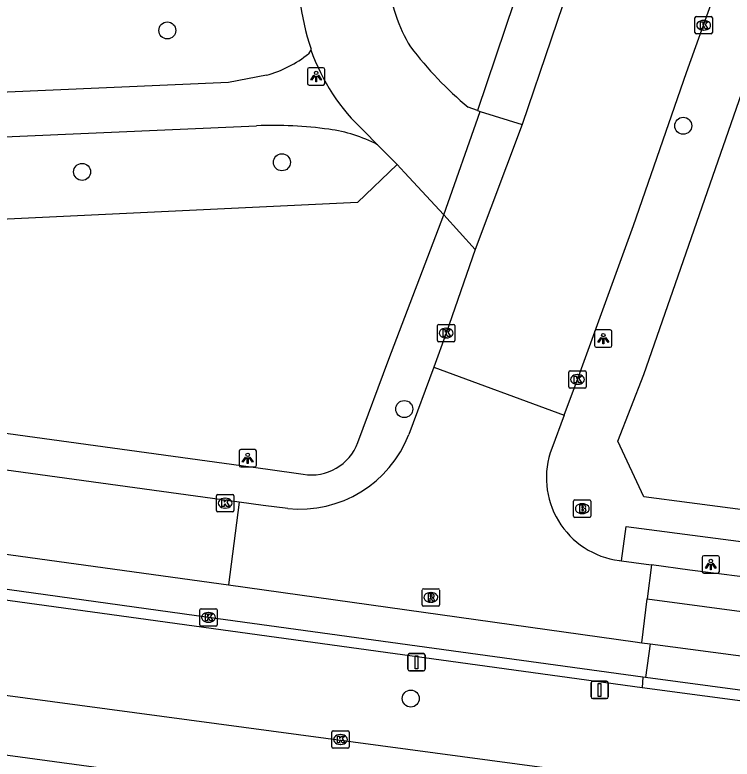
# Model space of a CAD drawing. Extents: x 161402 to 161933, y 381650 to 382313.
# Drawn here: x 161719.23 to 161760.54, y 381673.85 to 381716.7 of the extents above; entities that cross this region are included whole.
import ezdxf

# ---------------------------------------------------------------- set-up
doc = ezdxf.new("R2010")
doc.units = 0
for name, color, linetype in [('IMGEO_Boom', 7, 'Continuous'), ('IMGEO_Brandkraan', 7, 'Continuous'), ('IMGEO_Groenvoorziening', 7, 'Continuous'), ('IMGEO_Kolk', 7, 'Continuous'), ('IMGEO_Lichtpunt', 7, 'Continuous'), ('IMGEO_Parkeervlak_open', 7, 'Continuous'), ('IMGEO_Rijbaan_lokaal_gesloten', 7, 'Continuous'), ('IMGEO_Rijbaan_lokaal_open', 7, 'Continuous'), ('IMGEO_Rijbaan_regionaal_gesloten', 7, 'Continuous'), ('IMGEO_Rioolput', 7, 'Continuous'), ('IMGEO_Verkeersbordpaal', 7, 'Continuous'), ('IMGEO_Voetpad_open', 7, 'Continuous')]:
    doc.layers.add(name, color=color, linetype=linetype)

msp = doc.modelspace()

# ---------------------------------------------------------------- linework, layer by layer
at = {"layer": 'IMGEO_Boom'}
for centre in [(161728.011, 381715.81), (161757.727, 381710.316), (161734.612, 381708.214), (161723.101, 381707.665), (161741.66, 381694.008), (161742.031, 381677.334)]:
    msp.add_circle(centre, 0.489, dxfattribs=at)
at = {"layer": 'IMGEO_Brandkraan'}
for p, q in [((161751.411, 381687.843), (161751.411, 381688.695)), ((161751.486, 381688.769), (161752.338, 381688.769)), ((161752.412, 381688.695), (161752.412, 381687.843)), ((161751.899, 381688.549), (161751.924, 381688.549)), ((161752.338, 381687.769), (161751.486, 381687.769)), ((161751.922, 381687.989), (161751.897, 381687.989))]:
    msp.add_line(p, q, dxfattribs=at)
for points in [[(161751.411, 381687.843), (161751.411, 381688.695)], [(161751.486, 381688.769), (161752.338, 381688.769)], [(161752.412, 381688.695), (161752.412, 381687.843)], [(161751.759, 381688.469), (161751.759, 381688.069), (161751.972, 381688.069)], [(161751.99, 381688.469), (161751.759, 381688.469)], [(161751.938, 381688.388), (161751.884, 381688.388), (161751.884, 381688.312)], [(161751.884, 381688.312), (161751.937, 381688.312)], [(161751.946, 381688.236), (161751.884, 381688.236), (161751.884, 381688.155)], [(161752.338, 381687.769), (161751.486, 381687.769)], [(161751.884, 381688.155), (161751.946, 381688.155)]]:
    msp.add_lwpolyline(points, dxfattribs=at)
for centre, radius, start, end in [((161751.488, 381688.693), 0.0765, 91.552, 178.448), ((161751.488, 381688.693), 0.0765, 91.552, 178.448), ((161752.336, 381688.693), 0.0765, 1.552, 88.448), ((161752.336, 381688.693), 0.0765, 1.552, 88.448), ((161751.939, 381688.35), 0.0379, 267.8285, 90.9355), ((161751.947, 381688.195), 0.0404, 269.8759, 90.5077), ((161751.994, 381688.324), 0.145, 59.4692, 91.5367), ((161752.019, 381688.371), 0.0922, 285.5137, 58.1501), ((161752.024, 381688.179), 0.105, 301.3115, 78.989), ((161751.488, 381687.845), 0.0765, 181.552, 268.448), ((161751.488, 381687.845), 0.0765, 181.552, 268.448), ((161751.978, 381688.32), 0.251, 268.6676, 293.5347), ((161752.336, 381687.845), 0.0765, 271.552, 358.448), ((161752.336, 381687.845), 0.0765, 271.552, 358.448)]:
    msp.add_arc(centre, radius, start, end, dxfattribs=at)
for centre, major_axis, ratio, start_param, end_param in [((161751.898, 381688.269), (-0.387, 0.002), 0.722429, 4.712389, 7.853982), ((161751.923, 381688.269), (-0.39, 0.002), 0.717154, 1.570796, 4.712389)]:
    msp.add_ellipse(centre, major_axis=major_axis, ratio=ratio, start_param=start_param, end_param=end_param, dxfattribs=at)
at = {"layer": 'IMGEO_Groenvoorziening'}
msp.add_lwpolyline([(161741.245, 381708.083), (161738.972, 381705.906), (161710.316, 381704.542)], dxfattribs=at)
at = {"layer": 'IMGEO_Kolk'}
for p, q in [((161758.402, 381715.682), (161758.402, 381716.534)), ((161758.477, 381716.608), (161759.329, 381716.608)), ((161759.403, 381716.534), (161759.403, 381715.682)), ((161758.89, 381716.388), (161758.915, 381716.388)), ((161759.329, 381715.608), (161758.477, 381715.608)), ((161758.913, 381715.828), (161758.888, 381715.828)), ((161743.646, 381698.882), (161744.498, 381698.882)), ((161743.571, 381697.956), (161743.571, 381698.808)), ((161744.059, 381698.662), (161744.084, 381698.662)), ((161744.572, 381698.808), (161744.572, 381697.956)), ((161744.082, 381698.102), (161744.057, 381698.102)), ((161744.498, 381697.882), (161743.646, 381697.882)), ((161751.13, 381695.283), (161751.13, 381696.135)), ((161751.205, 381696.209), (161752.057, 381696.209)), ((161751.618, 381695.989), (161751.643, 381695.989)), ((161752.131, 381696.135), (161752.131, 381695.283)), ((161752.057, 381695.209), (161751.205, 381695.209)), ((161751.641, 381695.429), (161751.616, 381695.429)), ((161730.914, 381689.086), (161731.766, 381689.086)), ((161730.839, 381688.16), (161730.839, 381689.012)), ((161731.327, 381688.866), (161731.352, 381688.866)), ((161731.84, 381689.012), (161731.84, 381688.16)), ((161731.35, 381688.306), (161731.325, 381688.306)), ((161731.766, 381688.086), (161730.914, 381688.086)), ((161729.88, 381681.584), (161729.88, 381682.436)), ((161729.955, 381682.51), (161730.807, 381682.51)), ((161730.368, 381682.29), (161730.393, 381682.29)), ((161730.881, 381682.436), (161730.881, 381681.584)), ((161730.807, 381681.51), (161729.955, 381681.51)), ((161730.391, 381681.73), (161730.366, 381681.73)), ((161737.489, 381674.551), (161737.489, 381675.403)), ((161737.564, 381675.477), (161738.416, 381675.477)), ((161738.49, 381675.403), (161738.49, 381674.551)), ((161737.977, 381675.257), (161738.002, 381675.257)), ((161738.416, 381674.477), (161737.564, 381674.477)), ((161738, 381674.697), (161737.975, 381674.697))]:
    msp.add_line(p, q, dxfattribs=at)
for points in [[(161758.402, 381715.682), (161758.402, 381716.534)], [(161758.477, 381716.608), (161759.329, 381716.608)], [(161759.403, 381716.534), (161759.403, 381715.682)], [(161758.723, 381716.308), (161758.846, 381716.308), (161758.846, 381716.157), (161758.976, 381716.308), (161759.14, 381716.308), (161758.994, 381716.157), (161759.147, 381715.908), (161758.995, 381715.908), (161758.91, 381716.072), (161758.846, 381716.005), (161758.846, 381715.908), (161758.723, 381715.908), (161758.723, 381716.308)], [(161759.329, 381715.608), (161758.477, 381715.608)], [(161743.646, 381698.882), (161744.498, 381698.882)], [(161743.571, 381697.956), (161743.571, 381698.808)], [(161743.892, 381698.582), (161744.015, 381698.582), (161744.015, 381698.431), (161744.145, 381698.582), (161744.309, 381698.582), (161744.163, 381698.431), (161744.316, 381698.182), (161744.164, 381698.182), (161744.079, 381698.346), (161744.015, 381698.279), (161744.015, 381698.182), (161743.892, 381698.182), (161743.892, 381698.582)], [(161744.572, 381698.808), (161744.572, 381697.956)], [(161744.498, 381697.882), (161743.646, 381697.882)], [(161751.13, 381695.283), (161751.13, 381696.135)], [(161751.205, 381696.209), (161752.057, 381696.209)], [(161751.451, 381695.909), (161751.574, 381695.909), (161751.574, 381695.758), (161751.704, 381695.909), (161751.868, 381695.909), (161751.722, 381695.758), (161751.875, 381695.509), (161751.723, 381695.509), (161751.638, 381695.673), (161751.574, 381695.606), (161751.574, 381695.509), (161751.451, 381695.509), (161751.451, 381695.909)], [(161752.131, 381696.135), (161752.131, 381695.283)], [(161752.057, 381695.209), (161751.205, 381695.209)], [(161730.914, 381689.086), (161731.766, 381689.086)], [(161730.839, 381688.16), (161730.839, 381689.012)], [(161731.16, 381688.786), (161731.283, 381688.786), (161731.283, 381688.635), (161731.413, 381688.786), (161731.577, 381688.786), (161731.431, 381688.635), (161731.584, 381688.386), (161731.432, 381688.386), (161731.347, 381688.55), (161731.283, 381688.483), (161731.283, 381688.386), (161731.16, 381688.386), (161731.16, 381688.786)], [(161731.84, 381689.012), (161731.84, 381688.16)], [(161731.766, 381688.086), (161730.914, 381688.086)], [(161729.88, 381681.584), (161729.88, 381682.436)], [(161729.955, 381682.51), (161730.807, 381682.51)], [(161730.201, 381682.21), (161730.324, 381682.21), (161730.324, 381682.059), (161730.454, 381682.21), (161730.618, 381682.21), (161730.472, 381682.059), (161730.625, 381681.81), (161730.473, 381681.81), (161730.388, 381681.974), (161730.324, 381681.907), (161730.324, 381681.81), (161730.201, 381681.81), (161730.201, 381682.21)], [(161730.881, 381682.436), (161730.881, 381681.584)], [(161730.807, 381681.51), (161729.955, 381681.51)], [(161737.489, 381674.551), (161737.489, 381675.403)], [(161737.564, 381675.477), (161738.416, 381675.477)], [(161738.49, 381675.403), (161738.49, 381674.551)], [(161737.81, 381675.177), (161737.933, 381675.177), (161737.933, 381675.026), (161738.063, 381675.177), (161738.227, 381675.177), (161738.081, 381675.026), (161738.234, 381674.777), (161738.082, 381674.777), (161737.997, 381674.941), (161737.933, 381674.874), (161737.933, 381674.777), (161737.81, 381674.777), (161737.81, 381675.177)], [(161738.416, 381674.477), (161737.564, 381674.477)]]:
    msp.add_lwpolyline(points, dxfattribs=at)
for centre, start, end in [((161758.479, 381716.532), 91.552, 178.448), ((161758.479, 381716.532), 91.552, 178.448), ((161759.327, 381716.532), 1.552, 88.448), ((161759.327, 381716.532), 1.552, 88.448), ((161758.479, 381715.684), 181.552, 268.448), ((161758.479, 381715.684), 181.552, 268.448), ((161759.327, 381715.684), 271.552, 358.448), ((161759.327, 381715.684), 271.552, 358.448), ((161743.648, 381698.806), 91.552, 178.448), ((161743.648, 381698.806), 91.552, 178.448), ((161744.496, 381698.806), 1.552, 88.448), ((161744.496, 381698.806), 1.552, 88.448), ((161743.648, 381697.958), 181.552, 268.448), ((161743.648, 381697.958), 181.552, 268.448), ((161744.496, 381697.958), 271.552, 358.448), ((161744.496, 381697.958), 271.552, 358.448), ((161751.207, 381696.133), 91.552, 178.448), ((161751.207, 381696.133), 91.552, 178.448), ((161752.055, 381696.133), 1.552, 88.448), ((161752.055, 381696.133), 1.552, 88.448), ((161751.207, 381695.285), 181.552, 268.448), ((161751.207, 381695.285), 181.552, 268.448), ((161752.055, 381695.285), 271.552, 358.448), ((161752.055, 381695.285), 271.552, 358.448), ((161730.916, 381689.01), 91.552, 178.448), ((161730.916, 381689.01), 91.552, 178.448), ((161731.764, 381689.01), 1.552, 88.448), ((161731.764, 381689.01), 1.552, 88.448), ((161730.916, 381688.162), 181.552, 268.448), ((161730.916, 381688.162), 181.552, 268.448), ((161731.764, 381688.162), 271.552, 358.448), ((161731.764, 381688.162), 271.552, 358.448), ((161729.957, 381682.434), 91.552, 178.448), ((161729.957, 381682.434), 91.552, 178.448), ((161730.805, 381682.434), 1.552, 88.448), ((161730.805, 381682.434), 1.552, 88.448), ((161729.957, 381681.586), 181.552, 268.448), ((161729.957, 381681.586), 181.552, 268.448), ((161730.805, 381681.586), 271.552, 358.448), ((161730.805, 381681.586), 271.552, 358.448), ((161737.566, 381675.401), 91.552, 178.448), ((161737.566, 381675.401), 91.552, 178.448), ((161738.414, 381675.401), 1.552, 88.448), ((161738.414, 381675.401), 1.552, 88.448), ((161737.566, 381674.553), 181.552, 268.448), ((161737.566, 381674.553), 181.552, 268.448), ((161738.414, 381674.553), 271.552, 358.448), ((161738.414, 381674.553), 271.552, 358.448)]:
    msp.add_arc(centre, 0.0765, start, end, dxfattribs=at)
for centre, major_axis, ratio, start_param, end_param in [((161758.889, 381716.108), (-0.387, 0.002), 0.722429, 4.712389, 7.853982), ((161758.914, 381716.108), (-0.39, 0.002), 0.717154, 1.570796, 4.712389), ((161744.058, 381698.382), (-0.387, 0.002), 0.722429, 4.712389, 7.853982), ((161744.083, 381698.382), (-0.39, 0.002), 0.717154, 1.570796, 4.712389), ((161751.617, 381695.709), (-0.387, 0.002), 0.722429, 4.712389, 7.853982), ((161751.642, 381695.709), (-0.39, 0.002), 0.717154, 1.570796, 4.712389), ((161731.326, 381688.586), (-0.387, 0.002), 0.722429, 4.712389, 7.853982), ((161731.351, 381688.586), (-0.39, 0.002), 0.717154, 1.570796, 4.712389), ((161730.367, 381682.01), (-0.387, 0.002), 0.722429, 4.712389, 7.853982), ((161730.392, 381682.01), (-0.39, 0.002), 0.717154, 1.570796, 4.712389), ((161737.976, 381674.977), (-0.387, 0.002), 0.722429, 4.712389, 7.853982), ((161738.001, 381674.977), (-0.39, 0.002), 0.717154, 1.570796, 4.712389)]:
    msp.add_ellipse(centre, major_axis=major_axis, ratio=ratio, start_param=start_param, end_param=end_param, dxfattribs=at)
at = {"layer": 'IMGEO_Lichtpunt'}
for p, q in [((161736.085, 381713.564), (161736.085, 381712.757)), ((161736.085, 381713.564), (161736.085, 381712.757)), ((161736.987, 381713.659), (161736.179, 381713.659)), ((161736.987, 381713.659), (161736.179, 381713.659)), ((161737.081, 381712.757), (161737.081, 381713.564)), ((161737.081, 381712.757), (161737.081, 381713.564)), ((161736.179, 381712.663), (161736.987, 381712.663)), ((161736.179, 381712.663), (161736.987, 381712.663)), ((161752.622, 381698.468), (161752.622, 381697.661)), ((161752.622, 381698.468), (161752.622, 381697.661)), ((161753.524, 381698.563), (161752.716, 381698.563)), ((161753.524, 381698.563), (161752.716, 381698.563)), ((161753.618, 381697.661), (161753.618, 381698.468)), ((161753.618, 381697.661), (161753.618, 381698.468)), ((161752.716, 381697.567), (161753.524, 381697.567)), ((161752.716, 381697.567), (161753.524, 381697.567)), ((161733.045, 381691.669), (161732.237, 381691.669)), ((161733.045, 381691.669), (161732.237, 381691.669)), ((161732.143, 381691.574), (161732.143, 381690.767)), ((161732.143, 381691.574), (161732.143, 381690.767)), ((161733.139, 381690.767), (161733.139, 381691.574)), ((161733.139, 381690.767), (161733.139, 381691.574)), ((161732.237, 381690.673), (161733.045, 381690.673)), ((161732.237, 381690.673), (161733.045, 381690.673)), ((161758.813, 381685.459), (161758.813, 381684.652)), ((161758.813, 381685.459), (161758.813, 381684.652)), ((161759.715, 381685.554), (161758.907, 381685.554)), ((161759.715, 381685.554), (161758.907, 381685.554)), ((161759.809, 381684.652), (161759.809, 381685.459)), ((161759.809, 381684.652), (161759.809, 381685.459)), ((161758.907, 381684.558), (161759.715, 381684.558)), ((161758.907, 381684.558), (161759.715, 381684.558))]:
    msp.add_line(p, q, dxfattribs=at)
for points in [[(161736.459, 381713.228), (161736.498, 381713.2), (161736.31, 381712.938), (161736.272, 381712.965), (161736.459, 381713.228)], [(161736.561, 381713.18), (161736.608, 381713.18), (161736.608, 381712.858), (161736.561, 381712.858), (161736.561, 381713.18)], [(161736.671, 381713.2), (161736.709, 381713.227), (161736.896, 381712.965), (161736.857, 381712.937), (161736.671, 381713.2)], [(161752.996, 381698.132), (161753.035, 381698.104), (161752.847, 381697.842), (161752.809, 381697.869), (161752.996, 381698.132)], [(161753.098, 381698.084), (161753.145, 381698.084), (161753.145, 381697.762), (161753.098, 381697.762), (161753.098, 381698.084)], [(161753.208, 381698.104), (161753.246, 381698.131), (161753.433, 381697.869), (161753.394, 381697.841), (161753.208, 381698.104)], [(161732.517, 381691.238), (161732.556, 381691.21), (161732.368, 381690.948), (161732.33, 381690.975), (161732.517, 381691.238)], [(161732.619, 381691.19), (161732.666, 381691.19), (161732.666, 381690.868), (161732.619, 381690.868), (161732.619, 381691.19)], [(161732.729, 381691.21), (161732.767, 381691.237), (161732.954, 381690.975), (161732.915, 381690.947), (161732.729, 381691.21)], [(161759.187, 381685.123), (161759.226, 381685.095), (161759.038, 381684.833), (161759, 381684.86), (161759.187, 381685.123)], [(161759.289, 381685.075), (161759.336, 381685.075), (161759.336, 381684.753), (161759.289, 381684.753), (161759.289, 381685.075)], [(161759.399, 381685.095), (161759.437, 381685.122), (161759.624, 381684.86), (161759.585, 381684.832), (161759.399, 381685.095)]]:
    msp.add_lwpolyline(points, dxfattribs=at)
for centre in [(161736.584, 381713.362), (161753.121, 381698.266), (161732.642, 381691.372), (161759.312, 381685.257)]:
    msp.add_circle(centre, 0.0994, dxfattribs=at)
for centre, start, end in [((161736.179, 381713.564), 90, 180), ((161736.179, 381713.564), 90, 180), ((161736.987, 381713.564), 0, 90), ((161736.987, 381713.564), 0, 90), ((161736.179, 381712.757), 180, 270), ((161736.179, 381712.757), 180, 270), ((161736.987, 381712.757), 270, 0), ((161736.987, 381712.757), 270, 360), ((161752.716, 381698.468), 90, 180), ((161752.716, 381698.468), 90, 180), ((161753.524, 381698.468), 0, 90), ((161753.524, 381698.468), 0, 90), ((161752.716, 381697.661), 180, 270), ((161752.716, 381697.661), 180, 270), ((161753.524, 381697.661), 270, 0), ((161753.524, 381697.661), 270, 360), ((161732.237, 381691.574), 90, 180), ((161732.237, 381691.574), 90, 180), ((161733.045, 381691.574), 0, 90), ((161733.045, 381691.574), 0, 90), ((161732.237, 381690.767), 180, 270), ((161732.237, 381690.767), 180, 270), ((161733.045, 381690.767), 270, 0), ((161733.045, 381690.767), 270, 360), ((161758.907, 381685.459), 90, 180), ((161758.907, 381685.459), 90, 180), ((161759.715, 381685.459), 0, 90), ((161759.715, 381685.459), 0, 90), ((161758.907, 381684.652), 180, 270), ((161758.907, 381684.652), 180, 270), ((161759.715, 381684.652), 270, 0), ((161759.715, 381684.652), 270, 360)]:
    msp.add_arc(centre, 0.0946, start, end, dxfattribs=at)
at = {"layer": 'IMGEO_Parkeervlak_open'}
msp.add_lwpolyline([(161755.812, 381680.487), (161755.55, 381678.541)], dxfattribs=at)
at = {"layer": 'IMGEO_Rijbaan_lokaal_gesloten'}
for points in [[(161755.889, 381685.036), (161755.649, 381683.069)], [(161774.303, 381682.604), (161764.17, 381683.951), (161758.113, 381684.736), (161755.889, 381685.036)], [(161755.649, 381683.069), (161789.238, 381678.584)]]:
    msp.add_lwpolyline(points, dxfattribs=at)
at = {"layer": 'IMGEO_Rijbaan_lokaal_open'}
for points in [[(161752.637, 381722.762), (161751.781, 381720.237), (161748.444, 381710.397)], [(161750.867, 381693.658), (161751.631, 381695.709), (161754.863, 381704.566), (161757.922, 381713.379), (161759.437, 381717.619), (161760.349, 381720.224)], [(161736.296, 381714.728), (161736.28, 381714.699)], [(161745.877, 381711.196), (161745.34, 381711.384)], [(161743.934, 381705.182), (161746.032, 381711.142)], [(161745.877, 381711.196), (161746.032, 381711.142)], [(161748.444, 381710.397), (161745.751, 381703.186)], [(161739.35, 381710.007), (161740.121, 381709.228)], [(161740.121, 381709.228), (161741.245, 381708.083)], [(161741.245, 381708.083), (161741.68, 381707.631), (161743.934, 381705.182)], [(161745.751, 381703.186), (161744.072, 381698.382), (161743.353, 381696.426)], [(161732.145, 381688.644), (161692.16, 381694.14), (161671.903, 381696.924)], [(161743.353, 381696.426), (161741.925, 381692.544)], [(161743.353, 381696.426), (161750.867, 381693.658)], [(161750.867, 381693.658), (161750.152, 381691.742)], [(161671.18, 381692.191), (161713.959, 381686.299), (161731.533, 381683.878)], [(161732.145, 381688.644), (161731.533, 381683.878)], [(161734.953, 381688.284), (161733.538, 381688.452), (161732.145, 381688.644)], [(161754.045, 381685.285), (161754.178, 381685.267)], [(161754.178, 381685.267), (161755.59, 381685.076), (161755.889, 381685.036)], [(161731.533, 381683.878), (161754.955, 381680.607), (161755.342, 381680.553)], [(161755.342, 381680.553), (161755.649, 381683.069)], [(161755.342, 381680.553), (161755.812, 381680.487)], [(161755.812, 381680.487), (161787.753, 381676.267)]]:
    msp.add_lwpolyline(points, dxfattribs=at)
for centre, radius, start, end in [((161749.342, 381719.214), 13.796, 174.1902, 198.9774), ((161749.343, 381719.411), 8.62, 185.002, 211.8498), ((161759.058, 381727.798), 21.391, 217.2079, 230.1119), ((161747.128, 381718.447), 11.478, 199.0585, 227.3354), ((161735.646, 381694.985), 6.737, 264.0965, 338.7547), ((161754.644, 381690.048), 4.8, 159.3365, 262.836)]:
    msp.add_arc(centre, radius, start, end, dxfattribs=at)
at = {"layer": 'IMGEO_Rijbaan_regionaal_gesloten'}
for points in [[(161819.974, 381662.23), (161804.206, 381663.251), (161753.907, 381669.29), (161619.672, 381687.503), (161592.199, 381691.43), (161549.132, 381696.713), (161533.162, 381699.103), (161500.28, 381704.009), (161413.962, 381714.993)], [(161620.052, 381690.763), (161776.791, 381669.741), (161786.397, 381668.675), (161794.737, 381667.864), (161799.835, 381667.417)]]:
    msp.add_lwpolyline(points, dxfattribs=at)
at = {"layer": 'IMGEO_Rioolput'}
for p, q in [((161742.693, 381682.734), (161742.693, 381683.586)), ((161742.768, 381683.66), (161743.62, 381683.66)), ((161743.694, 381683.586), (161743.694, 381682.734)), ((161743.181, 381683.44), (161743.206, 381683.44)), ((161743.62, 381682.66), (161742.768, 381682.66)), ((161743.204, 381682.88), (161743.179, 381682.88))]:
    msp.add_line(p, q, dxfattribs=at)
for points in [[(161742.693, 381682.734), (161742.693, 381683.586)], [(161742.768, 381683.66), (161743.62, 381683.66)], [(161743.694, 381683.586), (161743.694, 381682.734)], [(161743.282, 381683.358), (161743.03, 381683.36), (161743.03, 381682.96)], [(161743.03, 381682.96), (161743.154, 381682.96), (161743.154, 381683.122), (161743.165, 381683.122)], [(161743.208, 381683.279), (161743.154, 381683.279), (161743.154, 381683.198)], [(161743.154, 381683.198), (161743.206, 381683.198)], [(161743.212, 381683.093), (161743.283, 381682.96), (161743.423, 381682.96), (161743.358, 381683.086)], [(161743.62, 381682.66), (161742.768, 381682.66)]]:
    msp.add_lwpolyline(points, dxfattribs=at)
for centre, radius, start, end in [((161742.77, 381683.584), 0.0765, 91.552, 178.448), ((161742.77, 381683.584), 0.0765, 91.552, 178.448), ((161743.618, 381683.584), 0.0765, 1.552, 88.448), ((161743.618, 381683.584), 0.0765, 1.552, 88.448), ((161743.164, 381683.069), 0.0533, 26.0293, 88.6989), ((161743.19, 381683.387), 0.19, 274.7715, 282.9687), ((161743.214, 381683.183), 0.0964, 77.0061, 93.1865), ((161743.228, 381683.24), 0.0378, 276.6634, 79.6772), ((161743.281, 381683.248), 0.109, 350.3612, 89.416), ((161743.279, 381683.248), 0.112, 277.5842, 350.9817), ((161743.263, 381683.033), 0.108, 29.5134, 73.7905), ((161742.77, 381682.736), 0.0765, 181.552, 268.448), ((161742.77, 381682.736), 0.0765, 181.552, 268.448), ((161743.618, 381682.736), 0.0765, 271.552, 358.448), ((161743.618, 381682.736), 0.0765, 271.552, 358.448)]:
    msp.add_arc(centre, radius, start, end, dxfattribs=at)
for centre, major_axis, ratio, start_param, end_param in [((161743.18, 381683.16), (-0.387, 0.002), 0.722429, 4.712389, 7.853982), ((161743.205, 381683.16), (-0.39, 0.002), 0.717154, 1.570796, 4.712389)]:
    msp.add_ellipse(centre, major_axis=major_axis, ratio=ratio, start_param=start_param, end_param=end_param, dxfattribs=at)
at = {"layer": 'IMGEO_Verkeersbordpaal'}
for p, q in [((161741.869, 381679.024), (161741.869, 381679.824)), ((161741.869, 381679.824), (161741.869, 381679.024)), ((161741.969, 381679.924), (161742.759, 381679.924)), ((161742.759, 381679.924), (161741.969, 381679.924)), ((161742.859, 381679.824), (161742.859, 381679.024)), ((161742.859, 381679.024), (161742.859, 381679.824)), ((161742.759, 381678.924), (161741.969, 381678.924)), ((161741.969, 381678.924), (161742.759, 381678.924)), ((161752.514, 381678.331), (161753.304, 381678.331)), ((161753.304, 381678.331), (161752.514, 381678.331)), ((161752.414, 381677.431), (161752.414, 381678.231)), ((161752.414, 381678.231), (161752.414, 381677.431)), ((161753.404, 381678.231), (161753.404, 381677.431)), ((161753.404, 381677.431), (161753.404, 381678.231)), ((161753.304, 381677.331), (161752.514, 381677.331)), ((161752.514, 381677.331), (161753.304, 381677.331))]:
    msp.add_line(p, q, dxfattribs=at)
for points in [[(161742.289, 381679.799), (161742.439, 381679.799), (161742.439, 381679.049), (161742.289, 381679.049), (161742.289, 381679.799)], [(161752.834, 381678.206), (161752.984, 381678.206), (161752.984, 381677.456), (161752.834, 381677.456), (161752.834, 381678.206)]]:
    msp.add_lwpolyline(points, dxfattribs=at)
for centre, start, end in [((161741.969, 381679.824), 90, 180), ((161741.969, 381679.824), 90, 180), ((161742.759, 381679.824), 0, 90), ((161742.759, 381679.824), 360, 90), ((161741.969, 381679.024), 180, 270), ((161741.969, 381679.024), 180, 270), ((161742.759, 381679.024), 270, 0), ((161742.759, 381679.024), 270, 0), ((161752.514, 381678.231), 90, 180), ((161752.514, 381678.231), 90, 180), ((161753.304, 381678.231), 0, 90), ((161753.304, 381678.231), 360, 90), ((161752.514, 381677.431), 180, 270), ((161752.514, 381677.431), 180, 270), ((161753.304, 381677.431), 270, 0), ((161753.304, 381677.431), 270, 0)]:
    msp.add_arc(centre, 0.1, start, end, dxfattribs=at)
at = {"layer": 'IMGEO_Voetpad_open'}
for points in [[(161774.933, 381686.404), (161758.095, 381688.61), (161755.465, 381688.954), (161753.951, 381692.163), (161755.462, 381695.988), (161767.515, 381730.653), (161773.48, 381750), (161778.317, 381767.408)], [(161749.043, 381720.61), (161745.877, 381711.196)], [(161736.28, 381714.699), (161736.149, 381714.467)], [(161733.72, 381713.227), (161731.537, 381712.814), (161697.703, 381711.335)], [(161746.032, 381711.142), (161748.444, 381710.397)], [(161705.418, 381709.106), (161733.147, 381710.319)], [(161738.991, 381692.077), (161740.774, 381696.876), (161743.934, 381705.182)], [(161745.751, 381703.186), (161743.934, 381705.182)], [(161607.041, 381699.033), (161606.888, 381698.815), (161606.834, 381698.381), (161651.186, 381692.31), (161729.565, 381681.519), (161755.36, 381677.968)], [(161755.406, 381678.561), (161730.381, 381682.01), (161713.098, 381684.403), (161694.81, 381686.893), (161672.558, 381689.965), (161663.643, 381691.165), (161655.284, 381692.339), (161634.017, 381695.281), (161607.169, 381698.958)], [(161708.901, 381693.969), (161733.808, 381690.54), (161735.84, 381690.248)], [(161754.178, 381685.267), (161754.441, 381687.245), (161774.573, 381684.604)], [(161755.406, 381678.561), (161755.36, 381677.968)], [(161755.55, 381678.541), (161755.406, 381678.561)], [(161784.575, 381674.706), (161775.928, 381675.853), (161764.574, 381677.347), (161755.55, 381678.541)], [(161755.36, 381677.968), (161784.529, 381674.098)]]:
    msp.add_lwpolyline(points, dxfattribs=at)
for centre, radius, start, end in [((161731.882, 381719.827), 6.851, 285.5634, 308.5251), ((161734.054, 381685.696), 24.64, 82.3781, 92.1092), ((161736.092, 381701.402), 8.803, 62.7573, 81.9645), ((161736.295, 381693.092), 2.88, 260.9026, 339.3635)]:
    msp.add_arc(centre, radius, start, end, dxfattribs=at)

doc.saveas('drawing.dxf')
